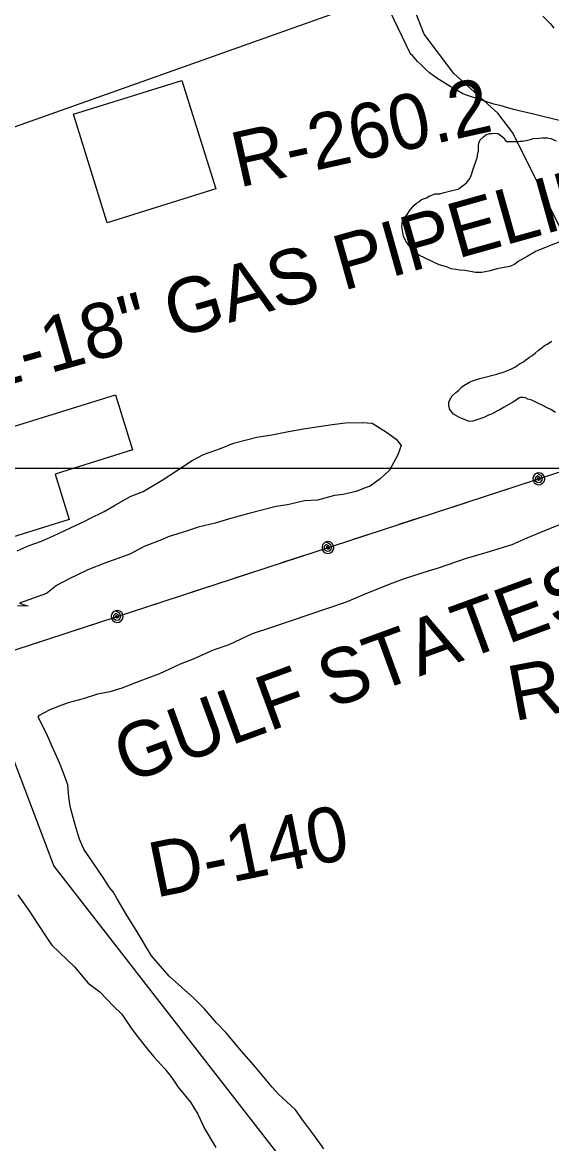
# Model space of a CAD drawing. Extents: x 3250478 to 3288318, y 788638 to 816472.
# Drawn here: x 3277247 to 3278044, y 805120 to 806808 of the extents above; entities that cross this region are included whole.
import ezdxf

# ---------------------------------------------------------------- set-up
doc = ezdxf.new("R2010")
doc.units = 0
for name, color, linetype in [('V-GRID-MAJR', 7, 'Continuous'), ('V-RIVR-RANG-IDEN', 7, 'Continuous'), ('V-SITE-OTLN', 7, 'Continuous'), ('V-SITE-VEGE', 7, 'Continuous'), ('V-TOPO-SHOR', 7, 'Continuous'), ('V-UTIL-IDEN', 7, 'Continuous'), ('V-UTIL-LINE', 7, 'Continuous')]:
    doc.layers.add(name, color=color, linetype=linetype)

msp = doc.modelspace()

# ---------------------------------------------------------------- linework, layer by layer
at = {"layer": 'V-GRID-MAJR'}
msp.add_spline([(3254645.228, 806146.921), (3259882.848, 806143.493), (3265120.469, 806140.826), (3270358.09, 806138.922), (3275595.711, 806137.779), (3280833.333, 806137.398), (3286070.954, 806137.779), (3286070.955, 806137.779)], degree=3, dxfattribs=at)
at = {"layer": 'V-SITE-OTLN'}
for points in [[(3277374.842, 806506.837), (3277323.847, 806670.1240000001), (3277487.492, 806721.23), (3277538.487, 806557.943)], [(3277153.875, 806175.3150000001), (3277387.179, 806247.954), (3277413.088, 806164.737), (3277296.4420000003, 806128.42), (3277317.694, 806060.162), (3277201.036, 806023.841)]]:
    msp.add_lwpolyline(points, close=True, dxfattribs=at)
at = {"layer": 'V-SITE-VEGE'}
for points in [[(3277936.111, 806692.536), (3277920.566, 806697.447), (3277910.789, 806701.094), (3277899.326, 806707.67), (3277891.298, 806711.867), (3277879.2770000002, 806719.608), (3277871.257, 806724.384), (3277860.404, 806732.687), (3277854.131, 806738.009), (3277846.74, 806745.669), (3277842.181, 806749.804), (3277837.078, 806755.686), (3277834.8140000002, 806758.62), (3277832.531, 806760.398), (3277831.4050000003, 806762.155), (3277795.122, 806837.497)], [(3278030.994, 806817.631), (3278042.373, 806806.427), (3278047.469, 806799.965)], [(3278095.177, 806651.4670000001), (3278028.873, 806667.13), (3278016.769, 806670.243), (3277986.786, 806677.1510000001), (3277968.358, 806682.693), (3277957.4020000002, 806685.204), (3277946.467, 806688.876), (3277936.111, 806692.536)], [(3278076.577, 806486.208), (3278021.174, 806464.042), (3278007.715, 806456.1780000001), (3277993.68, 806448.324), (3277988.3880000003, 806443.785), (3277980.81, 806441.027), (3277961.639, 806437.3200000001), (3277951.745, 806434.6), (3277938.9590000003, 806431.936), (3277929.7, 806432.1020000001), (3277914.113, 806434.698), (3277906.019, 806435.421), (3277892.738, 806437.398), (3277885.845, 806440.416), (3277874.9, 806443.507), (3277844.473, 806457.949), (3277835.3370000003, 806465.06), (3277825.713, 806477.393), (3277821.24, 806486.159), (3277818.617, 806501.258), (3277819.919, 806509.3420000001), (3277822.318, 806513.931), (3277825.863, 806517.921), (3277830.039, 806524.792), (3277836.551, 806532.781), (3277840.666, 806536.183), (3277844.182, 806538.436), (3277848.294, 806541.835), (3277855.872, 806544.594), (3277859.964, 806546.839), (3277868.7090000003, 806550.154), (3277875.664, 806550.607), (3277882.6410000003, 806552.219), (3277896.607, 806556.024), (3277903.5840000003, 806557.634), (3277911.789, 806563.2760000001), (3277916.4930000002, 806567.245), (3277920.648, 806572.959), (3277922.446, 806576.402), (3277924.265, 806581.001), (3277924.906, 806584.465), (3277926.727, 806589.062), (3277930.407, 806600.576), (3277932.217, 806604.596), (3277932.92, 806611.533), (3277934.13, 806614.406), (3277934.296, 806623.667), (3277934.958, 806628.2880000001), (3277936.756, 806631.728), (3277941.47, 806636.277), (3277944.995, 806639.107), (3277950.823, 806641.319), (3277954.876, 806641.245), (3277958.938, 806641.751), (3277963.558, 806641.09), (3277966.421, 806639.302), (3277972.127, 806634.571), (3277974.38, 806631.0530000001), (3277976.663, 806629.275), (3277992.291, 806628.992), (3277996.353, 806629.502), (3278000.406, 806629.4280000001), (3278005.634, 806630.491), (3278012.612, 806632.103), (3278016.691, 806633.768), (3278025.387, 806634.1900000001), (3278030.607, 806634.675), (3278037.552, 806634.551), (3278043.33, 806633.8690000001), (3278051.37, 806630.25)], [(3277989.674, 806289.751), (3277992.613, 806292.014), (3277996.715, 806294.834), (3278001.9760000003, 806297.636), (3278005.501, 806300.468), (3278010.7830000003, 806304.425), (3278014.2970000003, 806306.6780000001), (3278020.169, 806311.204), (3278024.293, 806315.183), (3278030.1550000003, 806319.132), (3278033.679, 806321.964), (3278037.771, 806324.207), (3278044.8000000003, 806328.712)], [(3277941.99, 806213.6), (3277925.678, 806208.104), (3277919.88, 806207.631), (3277905.514, 806213.676), (3277896.338, 806218.473), (3277892.378, 806223.7540000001), (3277890.694, 806226.679), (3277889.629, 806231.91), (3277889.713, 806236.54), (3277890.344, 806239.424), (3277894.52, 806246.297), (3277899.822, 806251.4130000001), (3277903.926, 806254.235), (3277909.239, 806259.9280000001), (3277914.5100000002, 806263.307), (3277920.362, 806266.676), (3277925.0330000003, 806268.909), (3277936.092, 806272.186), (3277961.684, 806278.674), (3277972.755, 806282.528), (3277982.666, 806286.403), (3277989.674, 806289.751)], [(3278050.393, 806220.9180000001), (3278042.953, 806225.684), (3278037.784, 806228.0920000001), (3278029.184, 806232.878), (3278026.3000000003, 806233.509), (3278018.27, 806237.707), (3278014.25, 806239.5160000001), (3278008.4930000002, 806241.357), (3278005.052, 806243.155), (3278001.589, 806243.796), (3277997.536, 806243.87), (3277995.2120000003, 806243.331), (3277991.097, 806239.932), (3277985.826, 806236.552), (3277972.9560000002, 806229.255), (3277965.35, 806224.76), (3277961.846, 806223.087), (3277953.66, 806218.604), (3277948.999, 806216.949), (3277941.99, 806213.6)], [(3277239.213, 806012.8640000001), (3277257.446, 806020.7220000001), (3277275.698, 806027.4990000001), (3277293.934, 806035.357), (3277319.654, 806047.655), (3277341.095, 806057.725), (3277347.517, 806061.0700000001), (3277370.021, 806072.237), (3277386.075, 806081.14), (3277409.623, 806094.483), (3277428.938, 806102.357), (3277457.829, 806119.03), (3277479.198, 806133.417), (3277502.707, 806148.9230000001), (3277519.842, 806157.8420000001), (3277545.6180000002, 806166.902), (3277564.931, 806174.777), (3277600.4250000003, 806183.995), (3277623.049, 806187.603), (3277647.816, 806192.326), (3277673.661, 806197.067), (3277713.526, 806203.115), (3277734.008, 806205.609), (3277758.844, 806206.013), (3277773.9790000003, 806205.177), (3277795.802, 806191.492), (3277810.017, 806180.9230000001), (3277817.732, 806171.328), (3277812.563, 806157.201), (3277799.974, 806134.314), (3277786.146, 806121.127), (3277771.2060000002, 806110.084), (3277763.681, 806107.801), (3277749.73, 806102.175), (3277745.43, 806101.024), (3277730.364, 806097.5380000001), (3277717.423, 806096.25), (3277691.614, 806089.348), (3277672.1950000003, 806087.952), (3277646.3680000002, 806082.131), (3277629.126, 806079.692), (3277588.25, 806069.305), (3277559.217, 806061.272), (3277537.725, 806054.442), (3277511.898, 806048.622), (3277495.789, 806042.961), (3277466.775, 806033.845), (3277459.269, 806030.485), (3277430.289, 806019.213), (3277408.867, 806008.061), (3277371.285, 805994.4890000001), (3277345.5270000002, 805984.349), (3277315.52, 805969.821), (3277298.384, 805960.902), (3277283.46, 805948.778), (3277242.656, 805934.071), (3277251.345, 805930.9720000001), (3277255.683, 805929.965), (3277239.485, 805929.703)], [(3277800.982, 805963.282), (3277822.455, 805971.191), (3277858.991, 805982.586), (3277874.04, 805987.1510000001), (3277915.923, 806001.8740000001), (3277947.098, 806011.0210000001), (3277984.718, 806022.434), (3278007.236, 806032.52), (3278042.6410000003, 806047.137), (3278063.035, 806055.03)], [(3277701.4020000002, 805112.698), (3277687.0470000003, 805131.906), (3277670.483, 805154.3200000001), (3277658.324, 805171.404), (3277633.1010000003, 805194.755), (3277623.207, 805205.397), (3277595.667, 805238.429), (3277576.957, 805259.728), (3277553.827, 805287.435), (3277539.542, 805302.324), (3277520.8340000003, 805323.6240000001), (3277505.453, 805339.573), (3277468.196, 805372.452), (3277441.771, 805403.344), (3277418.46, 805441.851), (3277405.1520000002, 805463.236), (3277389.614, 805488.905), (3277384.039, 805499.616), (3277378.534, 805506.006), (3277368.571, 805520.9670000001), (3277339.792, 805563.703), (3277333.069, 805578.714), (3277327.369, 805596.985), (3277319.3370000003, 805626.017), (3277316.914, 805642.1780000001), (3277315.536, 805660.518), (3277308.741, 805679.849), (3277303.115, 805693.8), (3277291.912, 805718.46), (3277284.054, 805736.693), (3277270.674, 805762.397), (3277272.782, 805765.672), (3277287.7770000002, 805773.4770000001), (3277301.7260000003, 805779.105), (3277316.757, 805784.7490000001), (3277339.346, 805790.5160000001), (3277360.836, 805797.349), (3277379.1410000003, 805800.885), (3277397.411, 805806.583), (3277417.803, 805814.476), (3277434.973, 805821.234), (3277454.308, 805828.03), (3277485.393, 805842.577), (3277504.7060000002, 805850.451), (3277534.7290000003, 805863.902), (3277558.363, 805871.8470000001), (3277593.734, 805888.6240000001), (3277622.748, 805897.735), (3277735.534, 805936.2930000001), (3277762.3540000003, 805947.53), (3277800.982, 805963.282)], [(3277240.458, 805495.121), (3277258.157, 805469.486), (3277269.237, 805452.383), (3277284.74, 805428.8740000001), (3277291.378, 805419.261), (3277325.395, 805386.331), (3277346.315, 805361.829), (3277363.803, 805349.152), (3277383.593, 805327.871), (3277396.7600000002, 805315.1240000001), (3277410.035, 805295.898), (3277419.982, 805282.019), (3277435.414, 805262.829), (3277445.326, 805251.108), (3277461.822, 805233.014), (3277472.849, 805219.1510000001), (3277481.715, 805205.255), (3277500.4420000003, 805182.877), (3277511.538, 805164.697), (3277521.608, 805143.258), (3277538.278, 805114.365)]]:
    msp.add_lwpolyline(points, dxfattribs=at)
at = {"layer": 'V-TOPO-SHOR'}
msp.add_lwpolyline([(3278170.979523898, 806375.686076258), (3278096.885733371, 806442.3704877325), (3278067.2482171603, 806479.4173829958), (3278030.2013218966, 806553.5111735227), (3278015.3825637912, 806583.1486897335), (3278000.563805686, 806612.7862059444), (3277985.745047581, 806642.4237221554), (3277963.5169104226, 806672.0612383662), (3277896.832498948, 806731.3362707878), (3277852.3762246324, 806790.6113032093), (3277837.557466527, 806827.6581984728)], dxfattribs=at)
at = {"layer": 'V-UTIL-LINE'}
for points in [[(3276932.6712168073, 805764.8199813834), (3278622.7502168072, 806316.5859813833), (3279161.6312168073, 806549.4409813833), (3279751.2092168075, 806828.3019813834), (3280478.6162168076, 807110.2379813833), (3280832.9652168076, 807248.7499813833), (3281134.7892168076, 807379.3689813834), (3281256.4402168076, 807484.9399813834), (3282095.5822168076, 807805.3429813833), (3282972.8392168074, 808147.6369813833), (3283798.0292168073, 808465.2349813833), (3284614.926216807, 808781.6879813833), (3285398.9822168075, 809076.9739813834), (3286070.1242168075, 809288.5729813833)], [(3275141.896, 805984.118), (3276656.77, 806515.544), (3276877.286, 806524.156), (3277840.19, 806866.721), (3278355.395, 807030.15), (3278608.833, 807099.192), (3280710.704, 807649.4890000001), (3281180.975, 807775.1190000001), (3281615.44, 807894.738)], [(3278024.9322168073, 806121.4139813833), (3278022.642216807, 806123.1549813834), (3278022.551216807, 806120.8299813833), (3278024.7782168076, 806119.2239813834), (3278027.4442168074, 806120.4359813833), (3278026.5442168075, 806123.7119813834), (3278022.4172168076, 806125.9359813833), (3278019.2812168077, 806123.0419813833), (3278019.5062168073, 806118.1839813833), (3278023.480216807, 806115.9099813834), (3278027.9292168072, 806116.3419813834), (3278030.5112168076, 806120.4169813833), (3278029.1132168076, 806125.7409813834), (3278022.139216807, 806129.9699813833), (3278019.0782168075, 806128.2499813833), (3278016.9072168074, 806125.4889813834), (3278015.9592168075, 806122.1079813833), (3278016.3772168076, 806118.6209813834), (3278018.0972168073, 806115.5599813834), (3278020.8582168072, 806113.3899813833), (3278024.2392168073, 806112.4409813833), (3278027.7252168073, 806112.8589813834), (3278030.7872168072, 806114.5789813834), (3278032.9572168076, 806117.3399813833), (3278033.9052168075, 806120.7209813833), (3278033.4882168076, 806124.2079813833), (3278031.7682168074, 806127.2689813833), (3278029.0072168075, 806129.4389813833), (3278025.6262168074, 806130.3879813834), (3278022.139216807, 806129.9699813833)], [(3277955.5352168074, 806098.7579813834), (3277987.8562168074, 806109.3099813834)], [(3277885.1892168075, 806075.7919813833), (3277917.5102168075, 806086.3439813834)], [(3277814.8442168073, 806052.8259813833), (3277847.1652168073, 806063.3779813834)], [(3277744.4982168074, 806029.8599813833), (3277776.8192168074, 806040.4119813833)], [(3277707.426216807, 806017.7569813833), (3277705.1352168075, 806019.4979813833), (3277705.0442168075, 806017.1729813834), (3277707.2722168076, 806015.5669813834), (3277709.9372168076, 806016.7779813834), (3277709.0372168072, 806020.0539813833), (3277704.9102168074, 806022.2779813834), (3277701.7742168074, 806019.3839813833), (3277701.9992168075, 806014.5259813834), (3277705.9732168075, 806012.2519813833), (3277710.4232168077, 806012.6849813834), (3277713.0052168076, 806016.7589813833), (3277711.6062168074, 806022.0839813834), (3277704.6322168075, 806026.3119813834), (3277701.5712168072, 806024.5919813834), (3277699.4012168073, 806021.8319813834), (3277698.4522168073, 806018.4499813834), (3277698.8702168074, 806014.9639813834), (3277700.5902168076, 806011.9019813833), (3277703.3512168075, 806009.7319813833), (3277706.7322168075, 806008.7839813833), (3277710.2192168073, 806009.2009813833), (3277713.2802168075, 806010.9209813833), (3277715.4502168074, 806013.6819813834), (3277716.3992168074, 806017.0629813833), (3277715.9812168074, 806020.5499813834), (3277714.2612168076, 806023.6109813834), (3277711.5002168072, 806025.7819813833), (3277708.1192168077, 806026.7299813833), (3277704.6322168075, 806026.3119813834)], [(3276779.066, 805877.5260000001), (3277119.373, 806000.085), (3277294.666, 805538.248), (3277778.776, 804915.35), (3277994.9620000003, 804611.6510000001), (3278074.515, 804330.466), (3278421.633, 804416.971), (3278960.178, 804675.648), (3279221.998, 804772.295), (3279530.625, 804885.292), (3280077.489, 804818.924), (3280602.271, 804740.388), (3281523.842, 804602.9770000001), (3281939.431, 804549.343), (3282294.399, 804595.052)], [(3277638.0292168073, 805995.1009813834), (3277670.3502168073, 806005.6529813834)], [(3277567.6832168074, 805972.1349813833), (3277600.0042168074, 805982.6869813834)], [(3277497.338216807, 805949.1689813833), (3277529.659216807, 805959.7209813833)], [(3277426.9922168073, 805926.2029813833), (3277459.3132168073, 805936.7549813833)], [(3277389.9192168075, 805914.0989813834), (3277387.6292168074, 805915.8399813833), (3277387.5382168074, 805913.5149813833), (3277389.7652168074, 805911.9089813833), (3277392.4312168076, 805913.1209813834), (3277391.5302168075, 805916.3969813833), (3277387.4032168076, 805918.6209813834), (3277384.2682168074, 805915.7269813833), (3277384.4932168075, 805910.8689813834), (3277388.4672168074, 805908.5949813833), (3277392.9162168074, 805909.0269813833), (3277395.4982168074, 805913.1019813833), (3277394.0992168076, 805918.4259813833), (3277387.1262168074, 805922.6549813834), (3277384.0642168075, 805920.9349813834), (3277381.8942168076, 805918.1739813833), (3277380.9462168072, 805914.7929813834), (3277381.3632168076, 805911.3059813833), (3277383.0832168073, 805908.2449813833), (3277385.8442168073, 805906.0749813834), (3277389.2262168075, 805905.1259813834), (3277392.7122168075, 805905.5439813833), (3277395.7742168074, 805907.2639813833), (3277397.9442168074, 805910.0249813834), (3277398.892216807, 805913.4059813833), (3277398.4752168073, 805916.8929813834), (3277396.7552168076, 805919.9539813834), (3277393.9942168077, 805922.1239813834), (3277390.6122168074, 805923.0729813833), (3277387.1262168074, 805922.6549813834)], [(3277320.5232168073, 805891.4439813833), (3277352.8442168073, 805901.9959813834)], [(3277250.1772168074, 805868.4779813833), (3277282.4982168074, 805879.0299813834)]]:
    msp.add_lwpolyline(points, dxfattribs=at)

# ---------------------------------------------------------------- texts
at = {"layer": 'V-RIVR-RANG-IDEN'}
for s, height, rotation, p in [('R-260.2', 82.99999799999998, 12.595342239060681, (3277573.2893166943, 806559.5523235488)), ('R-260.0', 82.999998, 10.576710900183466, (3277987.6116253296, 805756.2488689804)), ('D-140', 83, 11.453325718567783, (3277447.7037231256, 805490.457511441))]:
    msp.add_text(s, height=height, rotation=rotation, dxfattribs=at).set_placement(p)
at = {"layer": 'V-UTIL-IDEN'}
for s, height, rotation, p in [('2-24"   1-18" GAS PIPELINES', 82.99983200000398, 15.70253410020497, (3276852.4280397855, 806157.3799276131)), ('GULF STATES UTILITIES CO.', 82.99983200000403, 20.108009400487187, (3277404.546051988, 805662.1292423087))]:
    msp.add_text(s, height=height, rotation=rotation, dxfattribs=at).set_placement(p)

doc.saveas('drawing.dxf')
